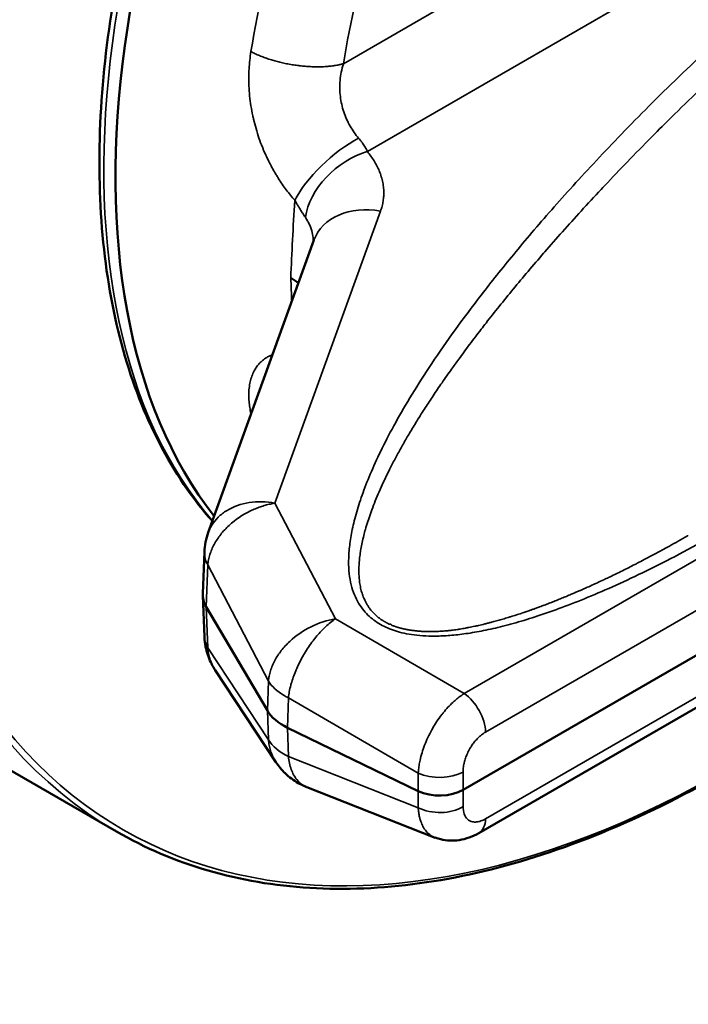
# Model space of a CAD drawing. Header units: millimetres. Extents: x 50 to 3176, y 50 to 2109.
# Tile 746 of 817: x 2053 to 2073, y 1594 to 1623. Entities that reach past the tile are written whole.
import ezdxf

# ---------------------------------------------------------------- set-up
doc = ezdxf.new("R2010")
doc.units = ezdxf.units.MM
doc.header["$LTSCALE"] = 10
doc.layers.add('Visible (ISO)', color=7, linetype='Continuous', lineweight=50)
doc.layers.add('Visible Narrow (ISO)', color=7, linetype='Continuous', lineweight=35)

msp = doc.modelspace()

# ---------------------------------------------------------------- linework, layer by layer
at = {"layer": 'Visible (ISO)'}
for p, q in [((2066.6374, 1600.0806), (2101.3039, 1620.0953)), ((2067.1075, 1598.7813), (2101.0577, 1618.3825)), ((2062.1484, 1616.6259), (2058.9677, 1607.829)), ((2059.1265, 1608.1277), (2059.1266, 1608.1276)), ((2058.8516, 1607.2425), (2058.7982, 1605.9944)), ((2058.8516, 1604.689), (2058.7982, 1605.9374)), ((2058.9039, 1605.5945), (2060.7444, 1602.4664)), ((2058.8517, 1604.6888), (2058.8517, 1604.689)), ((2059.1785, 1603.682), (2061.0034, 1600.9183)), ((2061.3526, 1601.9533), (2065.2883, 1600.0466)), ((2056.2054, 1598.8265), (2052.882, 1600.7453)), ((2061.9309, 1600.1662), (2065.793, 1598.6433))]:
    msp.add_line(p, q, dxfattribs=at)
for centre, major_axis, ratio, start_param, end_param in [((2075.6221, 1629.7628), (13.75, 23.8157), 0.5773503, 0, 2.9161774), ((2063.9547, 1624.2514), (-2.1499, -3.7237), 0.5773503, 5.6352467, 5.6352666), ((2060.0362, 1614.6746), (-2.0012, 0.0015), 0.5772592, 3.7484492, 3.9277923), ((2075.6199, 1629.7599), (-13.7482, -23.8125), 0.5773503, 6.0644418, 6.064449), ((2060.7976, 1605.9659), (-2, 0), 0.5773503, 6.2584901, 6.6106614), ((2062.6381, 1602.8378), (-2, 0), 0.5773503, 0.3274726, 0.8726646), ((2065.9306, 1600.4896), (1, -0.0001), 0.5779957, 4.0149133, 5.4973274)]:
    msp.add_ellipse(centre, major_axis=major_axis, ratio=ratio, start_param=start_param, end_param=end_param, dxfattribs=at)
for points, knots in [([(2052.882, 1600.7453), (2050.9353, 1601.8692), (2049.3014, 1603.5327), (2046.8174, 1607.7731), (2045.9715, 1610.3545), (2045.1546, 1616.1779), (2045.1873, 1619.4222), (2046.1302, 1626.2389), (2047.0404, 1629.8104), (2049.6449, 1636.9183), (2051.3385, 1640.4536), (2055.3378, 1647.1317), (2057.6426, 1650.2734), (2062.632, 1655.8466), (2065.3156, 1658.277), (2070.7926, 1662.1803), (2073.5852, 1663.6522), (2078.9976, 1665.4838), (2081.6171, 1665.8439), (2084.7298, 1665.5614), (2085.4222, 1665.4464), (2086.0923, 1665.2815)], [3.9269908, 3.9269908, 3.9269908, 3.9269908, 4.2443875, 4.2443875, 4.5636488, 4.5636488, 4.8842478, 4.8842478, 5.2049159, 5.2049159, 5.5254662, 5.5254662, 5.8459742, 5.8459742, 6.1665415, 6.1665415, 6.4872271, 6.4872271, 6.8077301, 6.8077301, 6.9027018, 6.9027018, 6.9027018, 6.9027018]), ([(2088.6537, 1653.9628), (2087.1515, 1654.7464), (2085.4303, 1655.1278), (2081.6992, 1655.0642), (2079.6826, 1654.5997), (2075.552, 1652.8608), (2073.4365, 1651.5724), (2069.3412, 1648.3079), (2067.3622, 1646.3316), (2063.7408, 1641.8961), (2062.0985, 1639.4384), (2059.3123, 1634.2874), (2058.1686, 1631.5951), (2056.4946, 1626.2421), (2055.965, 1623.5822), (2055.5792, 1618.5571), (2055.7239, 1616.1928), (2056.6882, 1612.0065), (2057.5061, 1610.1817), (2058.7794, 1608.5319), (2058.9324, 1608.3469), (2059.0904, 1608.1683)], [2.3808897, 2.3808897, 2.3808897, 2.3808897, 2.6898258, 2.6898258, 3.0069759, 3.0069759, 3.3296701, 3.3296701, 3.6526197, 3.6526197, 3.9750564, 3.9750564, 4.2973318, 4.2973318, 4.6198992, 4.6198992, 4.9429708, 4.9429708, 5.2648468, 5.2648468, 5.3070855, 5.3070855, 5.3070855, 5.3070855]), ([(2084.7559, 1608.9706), (2084.2106, 1608.3838), (2083.6571, 1607.8141), (2080.8194, 1605.0221), (2078.4281, 1603.0871), (2073.6019, 1599.9797), (2071.1675, 1598.8074), (2066.4428, 1597.3192), (2064.1527, 1597.0035), (2059.8955, 1597.2594), (2057.9287, 1597.8315), (2056.2054, 1598.8265)], [2.7339223, 2.7339223, 2.7339223, 2.7339223, 2.8030591, 2.8030591, 3.084042, 3.084042, 3.365025, 3.365025, 3.6460079, 3.6460079, 3.9269908, 3.9269908, 3.9269908, 3.9269908]), ([(2059.1731, 1603.6902), (2059.1538, 1603.7196), (2059.1348, 1603.7502), (2059.0898, 1603.8276), (2059.0645, 1603.8754), (2058.9711, 1604.0715), (2058.9188, 1604.2287), (2058.8678, 1604.4876), (2058.856, 1604.5882), (2058.8517, 1604.6888)], [0.00093151, 0.00093151, 0.00093151, 0.00093151, 0.01159978, 0.01159978, 0.02780571, 0.02780571, 0.07675314, 0.07675314, 0.10697417, 0.10697417, 0.10697417, 0.10697417]), ([(2061.9232, 1600.1692), (2061.9161, 1600.172), (2061.9089, 1600.175), (2061.8906, 1600.1824), (2061.8797, 1600.187), (2061.8523, 1600.1987), (2061.8359, 1600.2061), (2061.7706, 1600.2364), (2061.7225, 1600.2611), (2061.5338, 1600.3683), (2061.4013, 1600.4675), (2061.1783, 1600.6822), (2061.0837, 1600.7966), (2061.0031, 1600.9188)], [0.00079453, 0.00079453, 0.00079453, 0.00079453, 0.00313342, 0.00313342, 0.00670075, 0.00670075, 0.01209764, 0.01209764, 0.02828952, 0.02828952, 0.0772084, 0.0772084, 0.1211699, 0.1211699, 0.1211699, 0.1211699]), ([(2067.1075, 1598.7813), (2066.9261, 1598.6765), (2066.7258, 1598.6023), (2066.3372, 1598.5441), (2066.1442, 1598.5514), (2065.9085, 1598.6103), (2065.855, 1598.6272), (2065.8028, 1598.6473)], [0.00000846, 0.00000846, 0.00000846, 0.00000846, 0.06631639, 0.06631639, 0.1260468, 0.1260468, 0.14389332, 0.14389332, 0.14389332, 0.14389332])]:
    msp.add_open_spline(points, degree=3, knots=knots, dxfattribs=at)
for points in [[(2058.8516, 1607.2424), (2058.8602, 1607.4416), (2058.9001, 1607.6417), (2058.9679, 1607.8292)], [(2059.1785, 1603.682), (2059.1784, 1603.6822), (2059.1782, 1603.6823), (2059.1781, 1603.6825)], [(2061.9309, 1600.1662), (2061.9307, 1600.1663), (2061.9305, 1600.1663), (2061.9303, 1600.1664)], [(2065.793, 1598.6433), (2065.7954, 1598.6424), (2065.7978, 1598.6415), (2065.8002, 1598.6405)]]:
    msp.add_open_spline(points, degree=3, dxfattribs=at)
at = {"layer": 'Visible Narrow (ISO)'}
for p, q in [((2063.0355, 1621.9397), (2098.0209, 1642.1386)), ((2099.2365, 1639.7808), (2063.7545, 1619.2953)), ((2066.6692, 1602.9805), (2100.6194, 1622.5816)), ((2101.2644, 1621.4243), (2067.3142, 1601.8231)), ((2067.3142, 1599.2108), (2101.2644, 1618.812)), ((2060.9749, 1608.7132), (2064.1525, 1617.5015)), ((2062.7927, 1605.2312), (2060.9749, 1608.7132)), ((2058.9544, 1606.8523), (2058.9039, 1605.5945)), ((2058.9544, 1606.8523), (2060.7801, 1603.3551)), ((2058.9039, 1605.5945), (2058.9544, 1604.3565)), ((2066.6692, 1602.9805), (2062.7927, 1605.2312)), ((2060.7801, 1601.5917), (2058.9544, 1604.3565)), ((2060.7444, 1602.4664), (2060.7801, 1603.3551)), ((2061.3768, 1602.8531), (2061.3526, 1601.9533)), ((2061.3768, 1602.8531), (2065.287, 1600.5828)), ((2060.7801, 1601.5917), (2060.7444, 1602.4664)), ((2061.3526, 1601.9533), (2061.3768, 1601.0869)), ((2065.287, 1599.5451), (2061.3768, 1601.0869)), ((2065.287, 1600.5828), (2065.2883, 1600.0466)), ((2066.6374, 1600.0806), (2066.6361, 1600.6168)), ((2066.6361, 1599.5791), (2066.6374, 1600.0806)), ((2065.2883, 1600.0466), (2065.287, 1599.5451))]:
    msp.add_line(p, q, dxfattribs=at)
for centre, major_axis, ratio, start_param, end_param in [((2071.132, 1632.3552), (18.25, 31.6099), 0.5773503, 0.1658817, 3.1415927), ((2074.4554, 1630.4364), (-18.25, -31.6099), 0.5773503, 3.3074743, 6.2831853), ((2074.5615, 1630.3752), (-18.175, -31.48), 0.5773503, 3.3074743, 7.4725775), ((2064.3084, 1636.2948), (-13.3222, -23.0747), 0.5773503, 3.7945863, 5.6301917), ((2075.2562, 1629.9741), (13.741, 23.8), 0.5773503, 0.0246952, 2.944964), ((2075.5443, 1629.8178), (-9.0598, -15.6921), 0.5773503, 5.5347527, 5.5347562), ((2062.9777, 1618.4734), (-1.4761, -1.3495), 0.349663, 4.0653888, 5.541053), ((2063.6312, 1617.7397), (-1.5366, -1.2802), 0.66581, 4.1357481, 5.6481064), ((2065.6564, 1628.8267), (-3.1206, -22.4781), 0.129369, 5.2415716, 5.3653477), ((2064.0292, 1615.9459), (-1.8808, 0.68), 0.7689966, 4.920402, 6.2831853), ((2065.6564, 1627.8974), (-1.7627, -22.6251), 0.1716785, 5.3060918, 5.344159), ((2075.265, 1629.986), (-13.7485, -23.8131), 0.5773503, 6.0901359, 6.0901388), ((2060.7976, 1607.1568), (-1.9459, 0.087), 0.5738943, 0.0012297, 0.3530609), ((2062.6381, 1603.6636), (-1.9622, 0.0696), 0.5589627, 0.347819, 0.8054479), ((2062.639, 1603.6641), (1.9634, -0.0696), 0.5589729, 3.9469985, 4.0341576), ((2066.6075, 1602.2026), (0.5, -0.866), 0.5773503, 0.8203038, 2.2689292), ((2062.7406, 1602.0569), (2.0653, 0.1292), 0.5872463, 3.4267943, 3.9549818), ((2065.9294, 1600.9963), (-1, -0.0024), 0.5381109, 0.8718585, 2.3542701), ((2065.9294, 1600.0156), (1, -0.0026), 0.6152966, 4.0163798, 5.4987911), ((2066.6075, 1599.6473), (0.5, -0.866), 0.5773503, 0.000139, 0.7504918)]:
    msp.add_ellipse(centre, major_axis=major_axis, ratio=ratio, start_param=start_param, end_param=end_param, dxfattribs=at)
for points, knots in [([(2078.6379, 1650.4753), (2076.4897, 1649.2351), (2072.2169, 1645.9115), (2066.5748, 1638.9395), (2062.3143, 1630.7392), (2060.7042, 1625.0496), (2060.2505, 1622.3029)], [0, 0, 0, 0, 0.2500002, 0.5000002, 0.7500001, 1, 1, 1, 1]), ([(2063.0355, 1621.9397), (2063.4514, 1624.4896), (2064.9342, 1629.7708), (2068.874, 1637.3817), (2074.0986, 1643.8513), (2078.0593, 1646.9342), (2080.0513, 1648.0842)], [0, 0, 0, 0, 0.25, 0.5, 0.75, 1, 1, 1, 1]), ([(2060.2505, 1622.3029), (2060.2369, 1622.2155), (2060.2254, 1622.1286), (2060.2162, 1622.042), (2060.207, 1621.9563), (2060.1999, 1621.871), (2060.1948, 1621.7861), (2060.1897, 1621.6995), (2060.1868, 1621.6132), (2060.186, 1621.5272), (2060.1853, 1621.4418), (2060.1867, 1621.3566), (2060.1903, 1621.2717), (2060.1946, 1621.1709), (2060.2021, 1621.0704), (2060.2123, 1620.9704), (2060.2226, 1620.8698), (2060.2359, 1620.7698), (2060.2517, 1620.6705), (2060.2677, 1620.5703), (2060.2864, 1620.4708), (2060.3075, 1620.3722), (2060.3145, 1620.3397), (2060.3217, 1620.3073), (2060.3292, 1620.2749), (2060.3517, 1620.1777), (2060.3766, 1620.0814), (2060.4039, 1619.9861), (2060.4312, 1619.8903), (2060.461, 1619.7955), (2060.4931, 1619.7018), (2060.5252, 1619.6081), (2060.5596, 1619.5155), (2060.5965, 1619.424), (2060.6083, 1619.3948), (2060.6204, 1619.3657), (2060.6326, 1619.3367), (2060.6603, 1619.2713), (2060.6892, 1619.2065), (2060.7192, 1619.1426), (2060.749, 1619.0789), (2060.7799, 1619.016), (2060.8116, 1618.9542), (2060.8433, 1618.8923), (2060.8758, 1618.8315), (2060.9089, 1618.772), (2060.9423, 1618.7122), (2060.9762, 1618.6537), (2061.0105, 1618.5966), (2061.0311, 1618.5623), (2061.0519, 1618.5285), (2061.0727, 1618.4953), (2061.1124, 1618.4319), (2061.1526, 1618.3706), (2061.1931, 1618.3113), (2061.2329, 1618.2531), (2061.2731, 1618.1967), (2061.3138, 1618.1421), (2061.3555, 1618.0861), (2061.3977, 1618.0319), (2061.4405, 1617.9795), (2061.4834, 1617.9271), (2061.5267, 1617.8765), (2061.5708, 1617.8276)], [0, 0, 0, 0, 0.05, 0.05, 0.05, 0.0994625, 0.0994625, 0.0994625, 0.1498744, 0.1498744, 0.1498744, 0.2, 0.2, 0.2, 0.2595709, 0.2595709, 0.2595709, 0.3195335, 0.3195335, 0.3195335, 0.3800542, 0.3800542, 0.3800542, 0.4, 0.4, 0.4, 0.460031, 0.460031, 0.460031, 0.5203698, 0.5203698, 0.5203698, 0.5806999, 0.5806999, 0.5806999, 0.6, 0.6, 0.6, 0.6434934, 0.6434934, 0.6434934, 0.6868398, 0.6868398, 0.6868398, 0.7302022, 0.7302022, 0.7302022, 0.7738011, 0.7738011, 0.7738011, 0.8, 0.8, 0.8, 0.85, 0.85, 0.85, 0.8991376, 0.8991376, 0.8991376, 0.9495688, 0.9495688, 0.9495688, 1, 1, 1, 1]), ([(2063.0355, 1621.9397), (2062.9998, 1621.9297), (2062.9621, 1621.9203), (2062.8835, 1621.903), (2062.8428, 1621.8951), (2062.7582, 1621.881), (2062.7144, 1621.8747), (2062.6241, 1621.864), (2062.5777, 1621.8595), (2062.4973, 1621.8535), (2062.4642, 1621.8515), (2062.3813, 1621.8476), (2062.3309, 1621.8462), (2062.2282, 1621.8454), (2062.176, 1621.846), (2062.0703, 1621.8491), (2062.0167, 1621.8516), (2061.9085, 1621.8587), (2061.8539, 1621.8632), (2061.7501, 1621.8735), (2061.7008, 1621.8792), (2061.597, 1621.8927), (2061.5424, 1621.9008), (2061.4335, 1621.9187), (2061.3791, 1621.9285), (2061.2712, 1621.95), (2061.2177, 1621.9615), (2061.1118, 1621.9863), (2061.0594, 1621.9995), (2060.9604, 1622.0262), (2060.9136, 1622.0397), (2060.8169, 1622.0692), (2060.7672, 1622.0854), (2060.67, 1622.1191), (2060.6225, 1622.1366), (2060.5304, 1622.1726), (2060.4859, 1622.1911), (2060.3997, 1622.229), (2060.3581, 1622.2485), (2060.2951, 1622.2797), (2060.2724, 1622.2913), (2060.2505, 1622.3029)], [0, 0, 0, 0, 0.0549611, 0.0549611, 0.1087061, 0.1087061, 0.1618268, 0.1618268, 0.2141822, 0.2141822, 0.2496608, 0.2496608, 0.3013477, 0.3013477, 0.3525404, 0.3525404, 0.4035051, 0.4035051, 0.4543172, 0.4543172, 0.4997718, 0.4997718, 0.5500922, 0.5500922, 0.600606, 0.600606, 0.6512664, 0.6512664, 0.7023938, 0.7023938, 0.7498828, 0.7498828, 0.8029069, 0.8029069, 0.8568855, 0.8568855, 0.9114567, 0.9114567, 0.9671344, 0.9671344, 1, 1, 1, 1]), ([(2064.4274, 1605.0663), (2064.4274, 1605.0663), (2064.4274, 1605.0663), (2064.4262, 1605.0669), (2064.4251, 1605.0673), (2064.4226, 1605.0682), (2064.4213, 1605.0686), (2064.4184, 1605.0696), (2064.4168, 1605.0702), (2064.413, 1605.0715), (2064.4109, 1605.0722), (2064.4063, 1605.074), (2064.4039, 1605.0749), (2064.3983, 1605.0772), (2064.3952, 1605.0786), (2064.3899, 1605.0812), (2064.3877, 1605.0824), (2064.3837, 1605.0848), (2064.3819, 1605.0859), (2064.3785, 1605.0881), (2064.3769, 1605.0892), (2064.3737, 1605.0914), (2064.3721, 1605.0925), (2064.3694, 1605.0941), (2064.3684, 1605.0946), (2064.3637, 1605.097), (2064.3599, 1605.0988), (2064.3525, 1605.1024), (2064.3488, 1605.1041), (2064.3416, 1605.1076), (2064.3382, 1605.1094), (2064.3313, 1605.113), (2064.328, 1605.1148), (2064.3214, 1605.1186), (2064.3181, 1605.1205), (2064.3116, 1605.1243), (2064.3083, 1605.1262), (2064.2993, 1605.1312), (2064.2936, 1605.1343), (2064.2824, 1605.1406), (2064.2769, 1605.1438), (2064.266, 1605.1502), (2064.2606, 1605.1534), (2064.2516, 1605.1588), (2064.2481, 1605.1609), (2064.2355, 1605.1686), (2064.2265, 1605.174), (2064.2086, 1605.1851), (2064.1998, 1605.1906), (2064.1824, 1605.2019), (2064.1738, 1605.2076), (2064.1569, 1605.2192), (2064.1486, 1605.2251), (2064.1323, 1605.2372), (2064.1242, 1605.2433), (2064.1083, 1605.2557), (2064.1004, 1605.2619), (2064.0896, 1605.2706), (2064.0866, 1605.273), (2064.0685, 1605.2875), (2064.0536, 1605.2997), (2064.0244, 1605.3246), (2064.0101, 1605.3372), (2063.9822, 1605.363), (2063.9686, 1605.3761), (2063.9419, 1605.403), (2063.9289, 1605.4168), (2063.9036, 1605.4448), (2063.8912, 1605.4591), (2063.8671, 1605.4883), (2063.8553, 1605.5031), (2063.8399, 1605.5232), (2063.8359, 1605.5284), (2063.8131, 1605.5587), (2063.7952, 1605.584), (2063.7611, 1605.6359), (2063.7449, 1605.6625), (2063.7138, 1605.7173), (2063.699, 1605.7455), (2063.678, 1605.7887), (2063.6711, 1605.8034), (2063.6423, 1605.8676), (2063.6229, 1605.9175), (2063.5895, 1606.0165), (2063.5754, 1606.0657), (2063.5495, 1606.1707), (2063.5383, 1606.2267), (2063.521, 1606.336), (2063.5145, 1606.3895), (2063.5051, 1606.4972), (2063.5022, 1606.5514), (2063.4999, 1606.6437), (2063.4997, 1606.6818), (2063.5009, 1606.778), (2063.5033, 1606.8361), (2063.5109, 1606.9532), (2063.5162, 1607.0122), (2063.5296, 1607.1315), (2063.5378, 1607.1919), (2063.5509, 1607.2763), (2063.5548, 1607.3004), (2063.5707, 1607.3926), (2063.5838, 1607.4606), (2063.6133, 1607.5982), (2063.6296, 1607.6679), (2063.6628, 1607.7995), (2063.6795, 1607.8616), (2063.7191, 1608.0009), (2063.7426, 1608.0782), (2063.7926, 1608.2344), (2063.8193, 1608.3134), (2063.8617, 1608.4333), (2063.8766, 1608.4745), (2063.9248, 1608.6048), (2063.9593, 1608.6939), (2064.032, 1608.8742), (2064.0703, 1608.9655), (2064.1501, 1609.1492), (2064.1917, 1609.2415), (2064.2783, 1609.428), (2064.3233, 1609.5222), (2064.38, 1609.6374), (2064.3906, 1609.6587), (2064.4551, 1609.7882), (2064.5105, 1609.8962), (2064.6251, 1610.1136), (2064.6843, 1610.223), (2064.8071, 1610.4443), (2064.8706, 1610.5561), (2064.9651, 1610.7187), (2064.995, 1610.7696), (2065.0973, 1610.9421), (2065.1708, 1611.0633), (2065.2898, 1611.2555), (2065.3344, 1611.3266), (2065.4555, 1611.5177), (2065.5329, 1611.6375), (2065.6516, 1611.8183), (2065.6922, 1611.8795), (2065.8218, 1612.0735), (2065.912, 1612.2061), (2066.0981, 1612.4753), (2066.1941, 1612.612), (2066.3618, 1612.8469), (2066.4328, 1612.9454), (2066.613, 1613.1926), (2066.723, 1613.3411), (2066.9492, 1613.6424), (2067.0655, 1613.7951), (2067.2308, 1614.0092), (2067.2786, 1614.0708), (2067.4578, 1614.3005), (2067.5905, 1614.4681), (2067.8643, 1614.8094), (2068.0056, 1614.9831), (2068.2946, 1615.3338), (2068.4424, 1615.5109), (2068.7465, 1615.8707), (2068.9028, 1616.0534), (2069.0712, 1616.2478), (2069.0818, 1616.26), (2069.2691, 1616.4758), (2069.4476, 1616.6789), (2069.8136, 1617.09), (2070.0012, 1617.298), (2070.3891, 1617.7229), (2070.5896, 1617.9396), (2070.858, 1618.2264), (2070.9244, 1618.297), (2071.2144, 1618.6043), (2071.44, 1618.8402), (2071.9108, 1619.3262), (2072.1562, 1619.5761), (2072.6024, 1620.0244), (2072.8023, 1620.2232), (2073.2824, 1620.6955), (2073.5638, 1620.9684), (2074.1513, 1621.53), (2074.4577, 1621.8184), (2074.8855, 1622.2151), (2075.0041, 1622.3244), (2075.1233, 1622.4336)], [0, 0, 0, 0, 0.0000039, 0.0000039, 0.00014582, 0.00014582, 0.00030866, 0.00030866, 0.00051559, 0.00051559, 0.00078525, 0.00078525, 0.00107385, 0.00107385, 0.00143173, 0.00143173, 0.00170014, 0.00170014, 0.00192866, 0.00192866, 0.00215164, 0.00215164, 0.00237352, 0.00237352, 0.00250537, 0.00250537, 0.00296878, 0.00296878, 0.00341515, 0.00341515, 0.0038511, 0.0038511, 0.00428423, 0.00428423, 0.00472158, 0.00472158, 0.00515893, 0.00515893, 0.00588762, 0.00588762, 0.00661142, 0.00661142, 0.00733302, 0.00733302, 0.0078125, 0.0078125, 0.0090281, 0.0090281, 0.01024103, 0.01024103, 0.01145618, 0.01145618, 0.01268064, 0.01268064, 0.013912, 0.013912, 0.01515335, 0.01515335, 0.015625, 0.015625, 0.01800918, 0.01800918, 0.02041025, 0.02041025, 0.02283496, 0.02283496, 0.02530614, 0.02530614, 0.02780904, 0.02780904, 0.03036343, 0.03036343, 0.03125, 0.03125, 0.03552604, 0.03552604, 0.0399164, 0.0399164, 0.04450096, 0.04450096, 0.046875, 0.046875, 0.0547916, 0.0547916, 0.0625, 0.0625, 0.07120093, 0.07120093, 0.07947987, 0.07947987, 0.08786324, 0.08786324, 0.09375, 0.09375, 0.10273142, 0.10273142, 0.11187094, 0.11187094, 0.12124656, 0.12124656, 0.125, 0.125, 0.1355983, 0.1355983, 0.14650273, 0.14650273, 0.15625, 0.15625, 0.16844252, 0.16844252, 0.18095287, 0.18095287, 0.1875, 0.1875, 0.20171463, 0.20171463, 0.21636036, 0.21636036, 0.23126494, 0.23126494, 0.24653851, 0.24653851, 0.25, 0.25, 0.26762432, 0.26762432, 0.28558414, 0.28558414, 0.30405361, 0.30405361, 0.3125, 0.3125, 0.33267989, 0.33267989, 0.34457177, 0.34457177, 0.36468966, 0.36468966, 0.375, 0.375, 0.39743497, 0.39743497, 0.42067261, 0.42067261, 0.4375, 0.4375, 0.46298299, 0.46298299, 0.48932969, 0.48932969, 0.5, 0.5, 0.52912494, 0.52912494, 0.55945775, 0.55945775, 0.59057131, 0.59057131, 0.62283765, 0.62283765, 0.625, 0.625, 0.66107974, 0.66107974, 0.6982615, 0.6982615, 0.73725369, 0.73725369, 0.75, 0.75, 0.79279858, 0.79279858, 0.83844949, 0.83844949, 0.875, 0.875, 0.92554603, 0.92554603, 0.97943001, 0.97943001, 1, 1, 1, 1]), ([(2063.7545, 1619.2953), (2063.7437, 1619.3216), (2063.7315, 1619.3479), (2063.7084, 1619.393), (2063.6981, 1619.4118), (2063.6762, 1619.4491), (2063.6646, 1619.4677), (2063.6398, 1619.5054), (2063.6267, 1619.5246), (2063.6076, 1619.5513), (2063.6021, 1619.5589), (2063.5785, 1619.5911), (2063.5598, 1619.6155), (2063.5244, 1619.6594), (2063.508, 1619.6791), (2063.491, 1619.6987)], [0, 0, 0, 0, 0.1948791, 0.1948791, 0.3333333, 0.3333333, 0.469579, 0.469579, 0.6103092, 0.6103092, 0.6666667, 0.6666667, 0.8494028, 0.8494028, 1, 1, 1, 1]), ([(2064.1525, 1617.5015), (2064.1705, 1617.5513), (2064.1859, 1617.6011), (2064.2118, 1617.7014), (2064.2224, 1617.752), (2064.2385, 1617.854), (2064.2441, 1617.9054), (2064.2499, 1618.0054), (2064.2505, 1618.054), (2064.2467, 1618.1606), (2064.2416, 1618.2187), (2064.2252, 1618.335), (2064.2138, 1618.3933), (2064.185, 1618.5093), (2064.1676, 1618.5671), (2064.1367, 1618.6539), (2064.1255, 1618.6832), (2064.0925, 1618.7633), (2064.0692, 1618.8137), (2064.0178, 1618.9136), (2063.9897, 1618.9631), (2063.9295, 1619.0605), (2063.8973, 1619.1085), (2063.8289, 1619.2028), (2063.7929, 1619.2492), (2063.7545, 1619.2953)], [0, 0, 0, 0, 0.0834057, 0.0834057, 0.1678451, 0.1678451, 0.2532467, 0.2532467, 0.3333333, 0.3333333, 0.4282528, 0.4282528, 0.5232406, 0.5232406, 0.618056, 0.618056, 0.6666667, 0.6666667, 0.7515065, 0.7515065, 0.8359357, 0.8359357, 0.9189173, 0.9189173, 1, 1, 1, 1]), ([(2061.5708, 1617.8276), (2061.5931, 1617.7882), (2061.6149, 1617.7504), (2061.654, 1617.684), (2061.6713, 1617.655), (2061.7027, 1617.6035), (2061.7168, 1617.5806), (2061.7449, 1617.5358), (2061.7588, 1617.5139), (2061.7805, 1617.4799), (2061.7885, 1617.4674), (2061.8133, 1617.429), (2061.8293, 1617.4043), (2061.86, 1617.3579), (2061.8746, 1617.3363), (2061.8885, 1617.316)], [0, 0, 0, 0, 0.18323004, 0.18323004, 0.33333333, 0.33333333, 0.45929582, 0.45929582, 0.58835263, 0.58835263, 0.66666667, 0.66666667, 0.8342398, 0.8342398, 1, 1, 1, 1]), ([(2061.8885, 1617.316), (2061.9131, 1617.2794), (2061.936, 1617.2422), (2061.9571, 1617.2046), (2061.979, 1617.1655), (2061.999, 1617.126), (2062.0169, 1617.0861), (2062.0348, 1617.0462), (2062.0506, 1617.0059), (2062.0642, 1616.9654), (2062.0883, 1616.894), (2062.1056, 1616.8219), (2062.1162, 1616.7498), (2062.1234, 1616.7009), (2062.1275, 1616.6521), (2062.1284, 1616.6035), (2062.1286, 1616.5927), (2062.1286, 1616.5818), (2062.1285, 1616.571)], [0, 0, 0, 0, 0.10828052, 0.10828052, 0.10828052, 0.22080693, 0.22080693, 0.22080693, 0.33333333, 0.33333333, 0.33333333, 0.53189133, 0.53189133, 0.53189133, 0.66666667, 0.66666667, 0.66666667, 0.69678812, 0.69678812, 0.69678812, 0.69678812]), ([(2060.9032, 1613.1821), (2060.8922, 1613.1779), (2060.8813, 1613.1736), (2060.8704, 1613.169), (2060.8385, 1613.1558), (2060.8073, 1613.1411), (2060.777, 1613.1251), (2060.7465, 1613.109), (2060.7169, 1613.0916), (2060.6884, 1613.0728), (2060.6678, 1613.0592), (2060.6477, 1613.0449), (2060.6283, 1613.03), (2060.5949, 1613.0044), (2060.5633, 1612.9766), (2060.5336, 1612.9469), (2060.5038, 1612.9171), (2060.4758, 1612.8852), (2060.4496, 1612.8513), (2060.4235, 1612.8175), (2060.3992, 1612.7818), (2060.3767, 1612.7441), (2060.3591, 1612.7145), (2060.3426, 1612.6837), (2060.3272, 1612.6517), (2060.3033, 1612.602), (2060.2821, 1612.5494), (2060.2639, 1612.494), (2060.2456, 1612.4385), (2060.2303, 1612.3803), (2060.2183, 1612.3192), (2060.2062, 1612.2579), (2060.1974, 1612.1939), (2060.1921, 1612.1272), (2060.1916, 1612.1203), (2060.1911, 1612.1135), (2060.1906, 1612.1066), (2060.1871, 1612.0543), (2060.1857, 1612.0004), (2060.1865, 1611.9448), (2060.1873, 1611.8899), (2060.1902, 1611.8333), (2060.1952, 1611.7753), (2060.2002, 1611.717), (2060.2073, 1611.6571), (2060.2165, 1611.5958), (2060.2257, 1611.5344), (2060.237, 1611.4715), (2060.2505, 1611.407)], [0.27020106, 0.27020106, 0.27020106, 0.27020106, 0.28459801, 0.28459801, 0.28459801, 0.32685285, 0.32685285, 0.32685285, 0.36932277, 0.36932277, 0.36932277, 0.4, 0.4, 0.4, 0.45274798, 0.45274798, 0.45274798, 0.50572629, 0.50572629, 0.50572629, 0.55857123, 0.55857123, 0.55857123, 0.6, 0.6, 0.6, 0.66432352, 0.66432352, 0.66432352, 0.72872443, 0.72872443, 0.72872443, 0.79337685, 0.79337685, 0.79337685, 0.8, 0.8, 0.8, 0.85026258, 0.85026258, 0.85026258, 0.90001003, 0.90001003, 0.90001003, 0.95000501, 0.95000501, 0.95000501, 1, 1, 1, 1]), ([(2058.9544, 1606.8523), (2058.9583, 1606.9033), (2058.9652, 1606.9547), (2058.9751, 1607.0065), (2058.9801, 1607.0323), (2058.9858, 1607.0583), (2058.9923, 1607.0842), (2058.9987, 1607.1102), (2059.006, 1607.1362), (2059.0139, 1607.1621), (2059.0298, 1607.2141), (2059.0487, 1607.266), (2059.0704, 1607.3177), (2059.0921, 1607.3694), (2059.1167, 1607.4209), (2059.1441, 1607.4718), (2059.1989, 1607.5737), (2059.2648, 1607.6735), (2059.3404, 1607.7693), (2059.4161, 1607.8652), (2059.5014, 1607.9572), (2059.5949, 1608.0433), (2059.782, 1608.2156), (2060.002, 1608.3648), (2060.238, 1608.4793), (2060.287, 1608.5031), (2060.3368, 1608.5254), (2060.3872, 1608.546), (2060.4363, 1608.5662), (2060.4859, 1608.5848), (2060.5358, 1608.602), (2060.5853, 1608.6191), (2060.6352, 1608.6347), (2060.6853, 1608.6488), (2060.7351, 1608.6629), (2060.7851, 1608.6754), (2060.8351, 1608.6864), (2060.8817, 1608.6967), (2060.9284, 1608.7057), (2060.9749, 1608.7132)], [0, 0, 0, 0, 0.06250008, 0.06250008, 0.06250008, 0.09375008, 0.09375008, 0.09375008, 0.12500008, 0.12500008, 0.12500008, 0.18750007, 0.18750007, 0.18750007, 0.25000006, 0.25000006, 0.25000006, 0.37500005, 0.37500005, 0.37500005, 0.50000004, 0.50000004, 0.50000004, 0.75000002, 0.75000002, 0.75000002, 0.80196531, 0.80196531, 0.80196531, 0.85265357, 0.85265357, 0.85265357, 0.90302041, 0.90302041, 0.90302041, 0.95318216, 0.95318216, 0.95318216, 0.99999912, 0.99999912, 0.99999912, 0.99999912]), ([(2060.9749, 1608.7132), (2060.7131, 1608.7612), (2060.1831, 1608.772), (2059.6094, 1608.5707), (2059.2588, 1608.3001), (2059.0927, 1608.0929), (2059.0073, 1607.9298), (2058.9775, 1607.8557), (2058.9679, 1607.8292)], [0.00000041, 0.00000041, 0.00000041, 0.00000041, 0.24999998, 0.49999996, 0.62499995, 0.74999994, 0.81249993, 0.84660053, 0.84660053, 0.84660053, 0.84660053]), ([(2073.4162, 1607.7389), (2073.4083, 1607.7343), (2073.4004, 1607.7298), (2073.3925, 1607.7254), (2073.2026, 1607.6171), (2073.0219, 1607.516), (2072.8499, 1607.4213), (2072.7712, 1607.3779), (2072.6943, 1607.3358), (2072.6191, 1607.2951), (2072.6018, 1607.2857), (2072.5845, 1607.2763), (2072.5674, 1607.2671), (2072.3993, 1607.1762), (2072.2402, 1607.0918), (2072.0908, 1607.0137), (2072.0185, 1606.9759), (2071.9484, 1606.9397), (2071.8807, 1606.9048), (2071.8714, 1606.9), (2071.862, 1606.8952), (2071.8528, 1606.8905), (2071.7209, 1606.8228), (2071.5981, 1606.7609), (2071.4855, 1606.7047), (2071.4145, 1606.6693), (2071.3475, 1606.6363), (2071.2848, 1606.6056), (2071.2568, 1606.5919), (2071.2297, 1606.5786), (2071.2033, 1606.5658), (2071.1363, 1606.5333), (2071.0745, 1606.5035), (2071.0166, 1606.4759), (2070.9655, 1606.4514), (2070.9176, 1606.4287), (2070.8719, 1606.4072), (2070.8063, 1606.3763), (2070.7455, 1606.3479), (2070.6886, 1606.3216), (2070.6501, 1606.3038), (2070.6133, 1606.2869), (2070.5779, 1606.2707), (2070.572, 1606.268), (2070.5661, 1606.2653), (2070.5602, 1606.2626), (2070.4927, 1606.2318), (2070.4302, 1606.2037), (2070.3749, 1606.1789), (2070.3546, 1606.1698), (2070.3353, 1606.1612), (2070.317, 1606.153), (2070.2861, 1606.1393), (2070.2583, 1606.1269), (2070.2311, 1606.1149), (2070.2037, 1606.1028), (2070.177, 1606.091), (2070.1484, 1606.0786), (2070.1428, 1606.0761), (2070.1371, 1606.0736), (2070.1314, 1606.0711), (2070.1017, 1606.0582), (2070.0697, 1606.0443), (2070.0339, 1606.029), (2070.0218, 1606.0238), (2070.0093, 1606.0184), (2069.9963, 1606.0129), (2069.9643, 1605.9992), (2069.9293, 1605.9843), (2069.8905, 1605.9679), (2069.8467, 1605.9495), (2069.7982, 1605.929), (2069.7466, 1605.9076), (2069.7007, 1605.8885), (2069.6525, 1605.8686), (2069.6033, 1605.8485), (2069.5798, 1605.8389), (2069.5562, 1605.8293), (2069.5324, 1605.8197), (2069.5053, 1605.8088), (2069.4781, 1605.7978), (2069.451, 1605.787), (2069.3984, 1605.766), (2069.346, 1605.7453), (2069.295, 1605.7254), (2069.2465, 1605.7064), (2069.1993, 1605.6881), (2069.1543, 1605.6708), (2069.1049, 1605.6518), (2069.0582, 1605.634), (2069.0129, 1605.6169), (2068.9882, 1605.6076), (2068.964, 1605.5986), (2068.94, 1605.5896), (2068.9036, 1605.5761), (2068.8677, 1605.563), (2068.8317, 1605.55), (2068.8009, 1605.5389), (2068.77, 1605.5278), (2068.7408, 1605.5175), (2068.7094, 1605.5063), (2068.6799, 1605.496), (2068.6548, 1605.4871), (2068.6247, 1605.4765), (2068.6008, 1605.468), (2068.5868, 1605.4628), (2068.577, 1605.4591), (2068.5721, 1605.4571), (2068.5664, 1605.4548), (2068.5615, 1605.4528), (2068.5559, 1605.4506), (2068.546, 1605.4471), (2068.5385, 1605.4445), (2068.5285, 1605.4411), (2068.5144, 1605.4364), (2068.5017, 1605.4321), (2068.4856, 1605.4268), (2068.4649, 1605.4201), (2068.4467, 1605.4141), (2068.425, 1605.4071), (2068.3989, 1605.3987), (2068.394, 1605.3971), (2068.389, 1605.3955), (2068.3838, 1605.3938), (2068.3414, 1605.3802), (2068.2887, 1605.3633), (2068.2284, 1605.3441), (2068.1796, 1605.3287), (2068.1257, 1605.3118), (2068.0684, 1605.2941), (2068.0549, 1605.29), (2068.0412, 1605.2858), (2068.0273, 1605.2815), (2067.9769, 1605.2661), (2067.9241, 1605.2503), (2067.87, 1605.2343), (2067.8204, 1605.2197), (2067.7697, 1605.205), (2067.7185, 1605.1905), (2067.6918, 1605.1829), (2067.665, 1605.1754), (2067.6382, 1605.1679), (2067.59, 1605.1546), (2067.5418, 1605.1415), (2067.4943, 1605.1288), (2067.4597, 1605.1196), (2067.4255, 1605.1106), (2067.3919, 1605.1019), (2067.3585, 1605.0933), (2067.3257, 1605.085), (2067.2934, 1605.077), (2067.2261, 1605.0604), (2067.1613, 1605.0451), (2067.0991, 1605.031), (2067.0602, 1605.0222), (2067.0223, 1605.0139), (2066.9856, 1605.006), (2066.9236, 1604.9928), (2066.8648, 1604.9809), (2066.8095, 1604.9702), (2066.7752, 1604.9636), (2066.7422, 1604.9575), (2066.7106, 1604.9517), (2066.6524, 1604.9411), (2066.599, 1604.932), (2066.5509, 1604.9241), (2066.5421, 1604.9227), (2066.5335, 1604.9213), (2066.5251, 1604.9199), (2066.518, 1604.9188), (2066.511, 1604.9177), (2066.5041, 1604.9166), (2066.4907, 1604.9144), (2066.4777, 1604.9124), (2066.4651, 1604.9105), (2066.4333, 1604.9057), (2066.4043, 1604.9015), (2066.3776, 1604.8978), (2066.3495, 1604.8939), (2066.3239, 1604.8905), (2066.3002, 1604.8876), (2066.2806, 1604.8852), (2066.2624, 1604.883), (2066.245, 1604.881), (2066.2222, 1604.8785), (2066.2009, 1604.8762), (2066.1804, 1604.8742), (2066.1617, 1604.8724), (2066.1436, 1604.8707), (2066.1255, 1604.8692), (2066.0991, 1604.867), (2066.0728, 1604.8648), (2066.0471, 1604.8628), (2066.021, 1604.8608), (2065.9955, 1604.859), (2065.9712, 1604.8573), (2065.9453, 1604.8556), (2065.9208, 1604.8541), (2065.8983, 1604.8528), (2065.889, 1604.8523), (2065.8801, 1604.8518), (2065.8716, 1604.8513), (2065.8666, 1604.8511), (2065.8618, 1604.8508), (2065.8571, 1604.8506), (2065.8383, 1604.8496), (2065.822, 1604.8489), (2065.8074, 1604.8484), (2065.7918, 1604.8479), (2065.7782, 1604.8475), (2065.7659, 1604.8472), (2065.7524, 1604.8469), (2065.7404, 1604.8467), (2065.7288, 1604.8466), (2065.7249, 1604.8466), (2065.7209, 1604.8465), (2065.717, 1604.8465), (2065.6915, 1604.8463), (2065.6661, 1604.8462), (2065.6416, 1604.8463), (2065.6317, 1604.8463), (2065.6219, 1604.8464), (2065.6123, 1604.8465), (2065.5946, 1604.8466), (2065.5775, 1604.8469), (2065.5615, 1604.8472), (2065.5472, 1604.8475), (2065.5337, 1604.8479), (2065.5214, 1604.8482), (2065.5042, 1604.8487), (2065.4892, 1604.8492), (2065.4762, 1604.8497), (2065.4695, 1604.8499), (2065.4634, 1604.8502), (2065.4576, 1604.8504), (2065.4447, 1604.851), (2065.4339, 1604.8515), (2065.4247, 1604.8519), (2065.4096, 1604.8527), (2065.3985, 1604.8534), (2065.3895, 1604.8539), (2065.3823, 1604.8544), (2065.3765, 1604.8547), (2065.3715, 1604.8551), (2065.3665, 1604.8554), (2065.3624, 1604.8557), (2065.3588, 1604.856), (2065.3552, 1604.8562), (2065.3521, 1604.8564), (2065.3495, 1604.8566), (2065.3468, 1604.8568), (2065.3445, 1604.857), (2065.3425, 1604.8571), (2065.3405, 1604.8573), (2065.3386, 1604.8574), (2065.337, 1604.8575), (2065.3353, 1604.8577), (2065.3339, 1604.8578), (2065.3324, 1604.8579), (2065.331, 1604.858), (2065.3297, 1604.8581), (2065.3284, 1604.8582), (2065.3271, 1604.8583), (2065.3259, 1604.8584), (2065.3247, 1604.8585), (2065.3235, 1604.8586), (2065.3223, 1604.8587), (2065.3211, 1604.8588), (2065.3199, 1604.8589), (2065.3187, 1604.859), (2065.3175, 1604.8591), (2065.3162, 1604.8592), (2065.315, 1604.8593), (2065.3136, 1604.8594), (2065.3123, 1604.8595), (2065.3108, 1604.8596), (2065.3096, 1604.8597), (2065.3085, 1604.8598), (2065.3075, 1604.8599), (2065.3043, 1604.8602), (2065.301, 1604.8604), (2065.2955, 1604.8609), (2065.2907, 1604.8613), (2065.2864, 1604.8617), (2065.2827, 1604.862), (2065.2689, 1604.8632), (2065.2604, 1604.864), (2065.2475, 1604.8652), (2065.2327, 1604.8667), (2065.2224, 1604.8677), (2065.2111, 1604.8689), (2065.1998, 1604.8702), (2065.1964, 1604.8705), (2065.1929, 1604.8709), (2065.1894, 1604.8713), (2065.1697, 1604.8736), (2065.1506, 1604.8759), (2065.1326, 1604.8783), (2065.1245, 1604.8794), (2065.1166, 1604.8805), (2065.1089, 1604.8815), (2065.1051, 1604.882), (2065.1014, 1604.8825), (2065.0978, 1604.883), (2065.0851, 1604.8848), (2065.073, 1604.8865), (2065.0608, 1604.8884), (2065.0535, 1604.8895), (2065.0461, 1604.8906), (2065.0387, 1604.8918), (2065.0311, 1604.893), (2065.0234, 1604.8943), (2065.0153, 1604.8957), (2065.004, 1604.8976), (2064.9921, 1604.8997), (2064.9791, 1604.9021), (2064.9724, 1604.9034), (2064.9654, 1604.9047), (2064.9581, 1604.9061), (2064.9525, 1604.9071), (2064.9466, 1604.9083), (2064.9407, 1604.9094), (2064.9291, 1604.9117), (2064.9171, 1604.9141), (2064.9052, 1604.9165), (2064.8934, 1604.9189), (2064.8817, 1604.9213), (2064.8708, 1604.9237), (2064.8666, 1604.9246), (2064.8625, 1604.9254), (2064.8586, 1604.9263), (2064.8454, 1604.9291), (2064.8339, 1604.9318), (2064.8236, 1604.9341), (2064.8179, 1604.9355), (2064.8125, 1604.9368), (2064.8075, 1604.938), (2064.8012, 1604.9395), (2064.7954, 1604.9409), (2064.7899, 1604.9422), (2064.7787, 1604.945), (2064.7689, 1604.9475), (2064.76, 1604.9498), (2064.7549, 1604.9512), (2064.75, 1604.9524), (2064.7454, 1604.9537), (2064.7344, 1604.9566), (2064.7246, 1604.9593), (2064.7154, 1604.9619), (2064.712, 1604.9629), (2064.7086, 1604.9639), (2064.7054, 1604.9649), (2064.6972, 1604.9673), (2064.6895, 1604.9696), (2064.682, 1604.9718), (2064.6757, 1604.9737), (2064.6697, 1604.9755), (2064.6635, 1604.9774), (2064.6529, 1604.9807), (2064.6421, 1604.9847), (2064.6298, 1604.9889), (2064.6209, 1604.992), (2064.611, 1604.9951), (2064.6013, 1604.9982), (2064.5981, 1604.9992), (2064.595, 1605.0003), (2064.5919, 1605.0013), (2064.582, 1605.0046), (2064.5729, 1605.0079), (2064.5646, 1605.0111), (2064.5593, 1605.0132), (2064.5544, 1605.0152), (2064.5494, 1605.0171), (2064.5452, 1605.0186), (2064.5409, 1605.02), (2064.5364, 1605.0211), (2064.5298, 1605.0228), (2064.5226, 1605.0237), (2064.5159, 1605.0248), (2064.51, 1605.0257), (2064.5045, 1605.0267), (2064.4997, 1605.0281), (2064.4952, 1605.0294), (2064.4913, 1605.0311), (2064.4881, 1605.0332), (2064.4845, 1605.0357), (2064.4819, 1605.0388), (2064.4799, 1605.042), (2064.4766, 1605.0473), (2064.4749, 1605.0525), (2064.4718, 1605.0569), (2064.4702, 1605.0591), (2064.4683, 1605.0612), (2064.4659, 1605.063), (2064.4614, 1605.0664), (2064.4555, 1605.0685), (2064.4492, 1605.0691), (2064.4416, 1605.0698), (2064.4339, 1605.068), (2064.4274, 1605.0663)], [0, 0, 0, 0, 0.0004379, 0.0004379, 0.0004379, 0.0109983, 0.0109983, 0.0109983, 0.0158331, 0.0158331, 0.0158331, 0.0169492, 0.0169492, 0.0169492, 0.0278795, 0.0278795, 0.0278795, 0.0331669, 0.0331669, 0.0331669, 0.0338983, 0.0338983, 0.0338983, 0.0442929, 0.0442929, 0.0442929, 0.0508475, 0.0508475, 0.0508475, 0.0537738, 0.0537738, 0.0537738, 0.0612188, 0.0612188, 0.0612188, 0.0677966, 0.0677966, 0.0677966, 0.077263, 0.077263, 0.077263, 0.0836673, 0.0836673, 0.0836673, 0.0847458, 0.0847458, 0.0847458, 0.0971407, 0.0971407, 0.0971407, 0.1016949, 0.1016949, 0.1016949, 0.1093789, 0.1093789, 0.1093789, 0.1171223, 0.1171223, 0.1171223, 0.1186441, 0.1186441, 0.1186441, 0.1264636, 0.1264636, 0.1264636, 0.129096, 0.129096, 0.129096, 0.1355932, 0.1355932, 0.1355932, 0.1429126, 0.1429126, 0.1429126, 0.1494337, 0.1494337, 0.1494337, 0.1525424, 0.1525424, 0.1525424, 0.1560882, 0.1560882, 0.1560882, 0.1629646, 0.1629646, 0.1629646, 0.1694915, 0.1694915, 0.1694915, 0.1766462, 0.1766462, 0.1766462, 0.1805382, 0.1805382, 0.1805382, 0.1864407, 0.1864407, 0.1864407, 0.1914838, 0.1914838, 0.1914838, 0.1969134, 0.1969134, 0.1969134, 0.2033898, 0.2033898, 0.2033898, 0.2079366, 0.2079366, 0.2079366, 0.2118644, 0.2118644, 0.2118644, 0.2148301, 0.2148301, 0.2148301, 0.2175247, 0.2175247, 0.2175247, 0.219895, 0.219895, 0.219895, 0.220339, 0.220339, 0.220339, 0.223958, 0.223958, 0.223958, 0.2268874, 0.2268874, 0.2268874, 0.227577, 0.227577, 0.227577, 0.230083, 0.230083, 0.230083, 0.2323779, 0.2323779, 0.2323779, 0.2335761, 0.2335761, 0.2335761, 0.2357268, 0.2357268, 0.2357268, 0.2372881, 0.2372881, 0.2372881, 0.2388383, 0.2388383, 0.2388383, 0.242068, 0.242068, 0.242068, 0.2440897, 0.2440897, 0.2440897, 0.2475012, 0.2475012, 0.2475012, 0.2496197, 0.2496197, 0.2496197, 0.2535267, 0.2535267, 0.2535267, 0.2542373, 0.2542373, 0.2542373, 0.2548404, 0.2548404, 0.2548404, 0.2560185, 0.2560185, 0.2560185, 0.2590061, 0.2590061, 0.2590061, 0.26214, 0.26214, 0.26214, 0.2647236, 0.2647236, 0.2647236, 0.268107, 0.268107, 0.268107, 0.2711864, 0.2711864, 0.2711864, 0.2756511, 0.2756511, 0.2756511, 0.2801718, 0.2801718, 0.2801718, 0.284983, 0.284983, 0.284983, 0.2869778, 0.2869778, 0.2869778, 0.2881356, 0.2881356, 0.2881356, 0.2928105, 0.2928105, 0.2928105, 0.2977978, 0.2977978, 0.2977978, 0.3032289, 0.3032289, 0.3032289, 0.3050847, 0.3050847, 0.3050847, 0.3171622, 0.3171622, 0.3171622, 0.3220339, 0.3220339, 0.3220339, 0.3309894, 0.3309894, 0.3309894, 0.3389831, 0.3389831, 0.3389831, 0.3502141, 0.3502141, 0.3502141, 0.3559322, 0.3559322, 0.3559322, 0.3688107, 0.3688107, 0.3688107, 0.3898305, 0.3898305, 0.3898305, 0.4067797, 0.4067797, 0.4067797, 0.4237288, 0.4237288, 0.4237288, 0.440678, 0.440678, 0.440678, 0.4576271, 0.4576271, 0.4576271, 0.4745763, 0.4745763, 0.4745763, 0.4915254, 0.4915254, 0.4915254, 0.5084746, 0.5084746, 0.5084746, 0.5254237, 0.5254237, 0.5254237, 0.5423729, 0.5423729, 0.5423729, 0.559322, 0.559322, 0.559322, 0.5762712, 0.5762712, 0.5762712, 0.5932203, 0.5932203, 0.5932203, 0.6101695, 0.6101695, 0.6101695, 0.6271186, 0.6271186, 0.6271186, 0.6427225, 0.6427225, 0.6427225, 0.6523109, 0.6523109, 0.6523109, 0.6589725, 0.6589725, 0.6589725, 0.6610169, 0.6610169, 0.6610169, 0.6727058, 0.6727058, 0.6727058, 0.6779661, 0.6779661, 0.6779661, 0.6805615, 0.6805615, 0.6805615, 0.6895475, 0.6895475, 0.6895475, 0.6949153, 0.6949153, 0.6949153, 0.7003375, 0.7003375, 0.7003375, 0.7079515, 0.7079515, 0.7079515, 0.7118644, 0.7118644, 0.7118644, 0.7148718, 0.7148718, 0.7148718, 0.7207229, 0.7207229, 0.7207229, 0.7265642, 0.7265642, 0.7265642, 0.7288136, 0.7288136, 0.7288136, 0.7363338, 0.7363338, 0.7363338, 0.7405432, 0.7405432, 0.7405432, 0.7457627, 0.7457627, 0.7457627, 0.7565038, 0.7565038, 0.7565038, 0.7627119, 0.7627119, 0.7627119, 0.7773855, 0.7773855, 0.7773855, 0.7829025, 0.7829025, 0.7829025, 0.7966102, 0.7966102, 0.7966102, 0.8081977, 0.8081977, 0.8081977, 0.8280828, 0.8280828, 0.8280828, 0.8426491, 0.8426491, 0.8426491, 0.8474576, 0.8474576, 0.8474576, 0.8630037, 0.8630037, 0.8630037, 0.8728814, 0.8728814, 0.8728814, 0.8813559, 0.8813559, 0.8813559, 0.893872, 0.893872, 0.893872, 0.9048311, 0.9048311, 0.9048311, 0.9152542, 0.9152542, 0.9152542, 0.92743, 0.92743, 0.92743, 0.947623, 0.947623, 0.947623, 0.9576271, 0.9576271, 0.9576271, 0.9768121, 0.9768121, 0.9768121, 1, 1, 1, 1]), ([(2062.7927, 1605.2312), (2062.5448, 1605.1899), (2062.0429, 1605.026), (2061.4951, 1604.6489), (2061.1552, 1604.2786), (2060.991, 1604.0279), (2060.8929, 1603.8215), (2060.8459, 1603.6913), (2060.8172, 1603.5872), (2060.7943, 1603.4833), (2060.7839, 1603.4061), (2060.7801, 1603.3551)], [0, 0, 0, 0, 0.25, 0.5, 0.625, 0.75, 0.8125, 0.875, 0.90625, 0.9375, 1, 1, 1, 1]), ([(2061.3768, 1602.8531), (2061.384, 1602.9126), (2061.3935, 1602.974), (2061.4176, 1603.0997), (2061.4322, 1603.164), (2061.4539, 1603.2465), (2061.4586, 1603.2637), (2061.4813, 1603.3438), (2061.5015, 1603.4072), (2061.5463, 1603.5348), (2061.571, 1603.5989), (2061.6077, 1603.6869), (2061.6179, 1603.7107), (2061.6581, 1603.8021), (2061.6899, 1603.8695), (2061.7577, 1604.0032), (2061.7936, 1604.0696), (2061.8407, 1604.1513), (2061.8503, 1604.1676), (2061.9, 1604.2511), (2061.9419, 1604.3172), (2062.0288, 1604.4461), (2062.0739, 1604.5089), (2062.128, 1604.5799), (2062.1358, 1604.59), (2062.1854, 1604.6537), (2062.2281, 1604.7057), (2062.3151, 1604.8057), (2062.3593, 1604.8537), (2062.4231, 1604.9191), (2062.4424, 1604.9383), (2062.5106, 1605.0047), (2062.56, 1605.0495), (2062.659, 1605.133), (2062.7087, 1605.1717), (2062.7697, 1605.2153), (2062.7812, 1605.2233), (2062.7927, 1605.2312)], [0, 0, 0, 0, 0.0736235, 0.0736235, 0.1472377, 0.1472377, 0.1666667, 0.1666667, 0.2369473, 0.2369473, 0.307242, 0.307242, 0.3333333, 0.3333333, 0.4073662, 0.4073662, 0.4814482, 0.4814482, 0.5, 0.5, 0.5769052, 0.5769052, 0.6537667, 0.6537667, 0.6666667, 0.6666667, 0.7352845, 0.7352845, 0.8039035, 0.8039035, 0.8333333, 0.8333333, 0.9079347, 0.9079347, 0.9825912, 0.9825912, 1, 1, 1, 1]), ([(2058.9544, 1604.3565), (2058.9473, 1604.3684), (2058.9338, 1604.3925), (2058.8856, 1604.4898), (2058.8582, 1604.5894), (2058.8521, 1604.6775), (2058.8517, 1604.6888)], [0, 0, 0, 0, 0.0625074, 0.1250068, 0.5000032, 0.5550908, 0.5550908, 0.5550908, 0.5550908]), ([(2059.1781, 1603.6825), (2059.1663, 1603.7004), (2059.1265, 1603.764), (2059.0675, 1603.8788), (2059.0204, 1604.0057), (2058.9915, 1604.1109), (2058.9686, 1604.2182), (2058.9583, 1604.3007), (2058.9544, 1604.3565)], [0.7251171, 0.7251171, 0.7251171, 0.7251171, 0.74999992, 0.81249992, 0.87499991, 0.90624991, 0.9374999, 1, 1, 1, 1]), ([(2066.6692, 1602.9805), (2066.6274, 1602.9541), (2066.5855, 1602.9254), (2066.5438, 1602.8945), (2066.5012, 1602.8629), (2066.4588, 1602.8291), (2066.4167, 1602.7932), (2066.3865, 1602.7674), (2066.3565, 1602.7405), (2066.3266, 1602.7126), (2066.2778, 1602.6669), (2066.2297, 1602.6184), (2066.1824, 1602.5675), (2066.1341, 1602.5154), (2066.0867, 1602.4606), (2066.0406, 1602.4037), (2066.0285, 1602.3887), (2066.0164, 1602.3735), (2066.0045, 1602.3583), (2065.9466, 1602.2841), (2065.8909, 1602.2065), (2065.838, 1602.1263), (2065.7981, 1602.0656), (2065.7597, 1602.0034), (2065.7232, 1601.94), (2065.6808, 1601.8665), (2065.6408, 1601.7913), (2065.6037, 1601.7152), (2065.5666, 1601.6392), (2065.5323, 1601.5622), (2065.5011, 1601.4849), (2065.4698, 1601.4077), (2065.4417, 1601.3302), (2065.4169, 1601.253), (2065.3937, 1601.1807), (2065.3734, 1601.1088), (2065.3561, 1601.0376), (2065.3549, 1601.0327), (2065.3537, 1601.0278), (2065.3526, 1601.023), (2065.3393, 1600.9669), (2065.3278, 1600.9114), (2065.3183, 1600.8565), (2065.309, 1600.8029), (2065.3016, 1600.7499), (2065.2961, 1600.6979), (2065.292, 1600.659), (2065.2889, 1600.6206), (2065.287, 1600.5828)], [0, 0, 0, 0, 0.06050222, 0.06050222, 0.06050222, 0.12228995, 0.12228995, 0.12228995, 0.16666667, 0.16666667, 0.16666667, 0.23933687, 0.23933687, 0.23933687, 0.31375105, 0.31375105, 0.31375105, 0.33333333, 0.33333333, 0.33333333, 0.42825539, 0.42825539, 0.42825539, 0.5, 0.5, 0.5, 0.58333333, 0.58333333, 0.58333333, 0.66666667, 0.66666667, 0.66666667, 0.75, 0.75, 0.75, 0.82799852, 0.82799852, 0.82799852, 0.83333333, 0.83333333, 0.83333333, 0.89481676, 0.89481676, 0.89481676, 0.95498846, 0.95498846, 0.95498846, 0.99999998, 0.99999998, 0.99999998, 0.99999998]), ([(2060.7801, 1601.5917), (2060.7839, 1601.5359), (2060.7943, 1601.4534), (2060.8171, 1601.3462), (2060.8459, 1601.2412), (2060.8929, 1601.1145), (2060.9516, 1601), (2060.9913, 1600.9366), (2061.0031, 1600.9188)], [0, 0, 0, 0, 0.06250002, 0.09375002, 0.12500002, 0.18750002, 0.25000002, 0.27487233, 0.27487233, 0.27487233, 0.27487233]), ([(2066.6361, 1600.6168), (2066.6364, 1600.6428), (2066.6374, 1600.6688), (2066.6413, 1600.7214), (2066.644, 1600.7481), (2066.6514, 1600.8024), (2066.656, 1600.8301), (2066.6642, 1600.8706), (2066.667, 1600.8835), (2066.6809, 1600.9434), (2066.6945, 1600.9906), (2066.7265, 1601.084), (2066.7448, 1601.1302), (2066.7883, 1601.2269), (2066.8141, 1601.2771), (2066.8641, 1601.3636), (2066.8875, 1601.4006), (2066.9379, 1601.4736), (2066.965, 1601.5095), (2067.0209, 1601.5771), (2067.0496, 1601.6089), (2067.0858, 1601.6453), (2067.0924, 1601.6518), (2067.119, 1601.6775), (2067.1394, 1601.6958), (2067.1805, 1601.7305), (2067.2012, 1601.7468), (2067.2426, 1601.7771), (2067.2632, 1601.7913), (2067.2941, 1601.811), (2067.3041, 1601.8171), (2067.3142, 1601.8231)], [0, 0, 0, 0, 0.0557626, 0.0557626, 0.113172, 0.113172, 0.1724111, 0.1724111, 0.2, 0.2, 0.3003837, 0.3003837, 0.4, 0.4, 0.5123139, 0.5123139, 0.6, 0.6, 0.6911642, 0.6911642, 0.780319, 0.780319, 0.8, 0.8, 0.8593793, 0.8593793, 0.9176579, 0.9176579, 0.9736187, 0.9736187, 1, 1, 1, 1]), ([(2061.9303, 1600.1664), (2061.906, 1600.176), (2061.7932, 1600.2284), (2061.6168, 1600.3788), (2061.4496, 1600.6853), (2061.393, 1600.9458), (2061.3768, 1601.0869)], [0.45560153, 0.45560153, 0.45560153, 0.45560153, 0.5, 0.66666667, 0.83333333, 1, 1, 1, 1]), ([(2065.287, 1599.5451), (2065.2896, 1599.4954), (2065.2941, 1599.447), (2065.3006, 1599.4001), (2065.3072, 1599.3522), (2065.3157, 1599.3058), (2065.3262, 1599.2612), (2065.334, 1599.2282), (2065.3428, 1599.1961), (2065.3526, 1599.1651), (2065.3694, 1599.1122), (2065.3892, 1599.0623), (2065.4119, 1599.0157), (2065.4352, 1598.968), (2065.4615, 1598.9238), (2065.4906, 1598.8835), (2065.4941, 1598.8787), (2065.4976, 1598.8739), (2065.5012, 1598.8692), (2065.5324, 1598.828), (2065.5668, 1598.791), (2065.6039, 1598.7586), (2065.6411, 1598.7263), (2065.6811, 1598.6985), (2065.7235, 1598.6756), (2065.746, 1598.6635), (2065.7692, 1598.6527), (2065.793, 1598.6433)], [0.00000002, 0.00000002, 0.00000002, 0.00000002, 0.06000229, 0.06000229, 0.06000229, 0.1212796, 0.1212796, 0.1212796, 0.16666667, 0.16666667, 0.16666667, 0.24423638, 0.24423638, 0.24423638, 0.32382419, 0.32382419, 0.32382419, 0.33333333, 0.33333333, 0.33333333, 0.41666667, 0.41666667, 0.41666667, 0.5, 0.5, 0.5, 0.54417328, 0.54417328, 0.54417328, 0.54417328])]:
    msp.add_open_spline(points, degree=3, knots=knots, dxfattribs=at)
for points in [[(2074.5036, 1622.8349), (2073.801, 1622.191), (2072.5081, 1620.9561), (2070.8849, 1619.2945), (2069.5048, 1617.7875), (2068.3313, 1616.4221), (2067.3318, 1615.1821), (2066.4821, 1614.0545), (2065.7616, 1613.0266), (2065.1549, 1612.0888), (2064.6499, 1611.2331), (2064.2359, 1610.4526), (2063.9032, 1609.743), (2063.6425, 1609.0977), (2063.4457, 1608.5096), (2063.3075, 1607.9766), (2063.2225, 1607.4942), (2063.1863, 1607.0609), (2063.1946, 1606.673), (2063.244, 1606.3262), (2063.3316, 1606.02), (2063.4529, 1605.7538), (2063.6016, 1605.5275), (2063.7704, 1605.3393), (2063.9529, 1605.1854), (2064.148, 1605.0584), (2064.3601, 1604.9521), (2064.5941, 1604.8655), (2064.8563, 1604.795), (2065.1576, 1604.7423), (2065.5056, 1604.7112), (2065.9037, 1604.707), (2066.3507, 1604.7346), (2066.8439, 1604.7973), (2067.3872, 1604.8986), (2067.981, 1605.0411), (2068.6263, 1605.2276), (2069.3263, 1605.4617), (2070.0841, 1605.7473), (2070.9049, 1606.0898), (2071.7929, 1606.4947), (2072.7513, 1606.9677), (2073.4424, 1607.3346), (2073.7996, 1607.531)], [(2063.491, 1619.6987), (2063.3964, 1619.8079), (2063.2246, 1620.053), (2063.0311, 1620.4825), (2062.9258, 1620.9507), (2062.9163, 1621.4307), (2062.9821, 1621.7713), (2063.0355, 1621.9397)], [(2060.2505, 1611.407), (2060.2518, 1611.4007), (2060.2532, 1611.3945), (2060.2546, 1611.3882)], [(2060.2505, 1611.407), (2060.2534, 1611.4052), (2060.2564, 1611.4034), (2060.2594, 1611.4016)], [(2066.9198, 1599.1212), (2066.8602, 1599.1343), (2066.7596, 1599.1857), (2066.6584, 1599.3465), (2066.6366, 1599.494), (2066.6361, 1599.5791)], [(2067.3142, 1599.2108), (2067.2664, 1599.1833), (2067.1733, 1599.14), (2067.0386, 1599.1094), (2066.9582, 1599.1133), (2066.9198, 1599.1212)]]:
    msp.add_open_spline(points, degree=3, dxfattribs=at)

doc.saveas('drawing.dxf')
